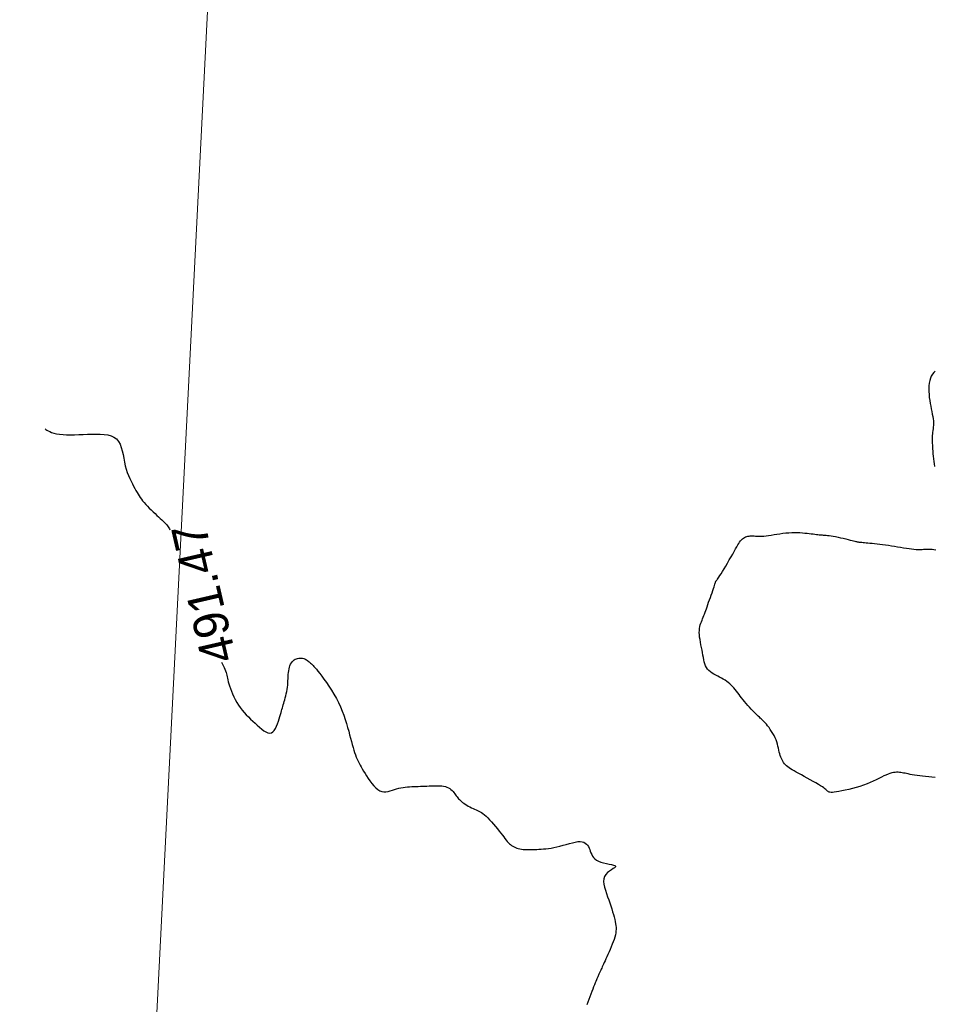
# Model space of a CAD drawing. Header units: millimetres. Extents: x 32690613 to 32693367, y 5343692 to 5344708.
# Tile 641 of 656: x 32692809 to 32692835, y 5344462 to 5344490. Entities that reach past the tile are written whole.
import ezdxf
from ezdxf.enums import TextEntityAlignment as Align

# ---------------------------------------------------------------- set-up
doc = ezdxf.new("R2010")
doc.units = ezdxf.units.MM
doc.header["$LTSCALE"] = 20
doc.layers.get('0').update_dxf_attribs({"lineweight": 18})
doc.layers.get('Defpoints').update_dxf_attribs({"color": 11, "lineweight": 18})
doc.layers.add('02-DGM_HL_491.00', color=62, linetype='Continuous')
doc.layers.add('02-DGM_HL_491.50', color=72, linetype='Continuous')

# ---------------------------------------------------------------- blocks, each defined once
blk = doc.blocks.new('A$C78070446')
blk.add_line((4470104.683, 5343035.685), (4470092.345, 5342898.166))

msp = doc.modelspace()

# ---------------------------------------------------------------- linework, layer by layer
at = {"layer": '02-DGM_HL_491.00', "elevation": 491, "flags": 128}
msp.add_lwpolyline([(32692835.103, 5344480.182), (32692835.064, 5344480.14), (32692835.028, 5344480.093), (32692834.996, 5344480.039), (32692834.969, 5344479.98), (32692834.949, 5344479.913), (32692834.935, 5344479.839), (32692834.926, 5344479.761), (32692834.923, 5344479.679), (32692834.924, 5344479.594), (32692834.93, 5344479.508), (32692834.938, 5344479.422), (32692834.95, 5344479.337), (32692834.963, 5344479.254), (32692834.978, 5344479.174), (32692834.994, 5344479.096), (32692835.01, 5344479.021), (32692835.024, 5344478.949), (32692835.037, 5344478.879), (32692835.047, 5344478.812), (32692835.054, 5344478.749), (32692835.056, 5344478.688), (32692835.056, 5344478.63), (32692835.052, 5344478.574), (32692835.047, 5344478.521), (32692835.04, 5344478.47), (32692835.034, 5344478.421), (32692835.027, 5344478.374), (32692835.022, 5344478.329), (32692835.019, 5344478.285), (32692835.018, 5344478.242), (32692835.018, 5344478.198), (32692835.02, 5344478.154), (32692835.022, 5344478.106), (32692835.026, 5344478.056), (32692835.029, 5344478.002), (32692835.033, 5344477.942), (32692835.037, 5344477.877), (32692835.041, 5344477.807), (32692835.047, 5344477.734), (32692835.054, 5344477.659), (32692835.064, 5344477.584), (32692835.076, 5344477.51), (32692835.092, 5344477.438)], dxfattribs=at)
at = {"layer": '02-DGM_HL_491.50', "elevation": 491.5, "flags": 128}
for points in [[(32692809.482, 5344478.522), (32692809.487, 5344478.517), (32692809.503, 5344478.505), (32692809.528, 5344478.488), (32692809.563, 5344478.467), (32692809.609, 5344478.444), (32692809.665, 5344478.42), (32692809.731, 5344478.399), (32692809.808, 5344478.38), (32692809.896, 5344478.367), (32692809.993, 5344478.358), (32692810.097, 5344478.353), (32692810.209, 5344478.351), (32692810.325, 5344478.352), (32692810.446, 5344478.355), (32692810.569, 5344478.359), (32692810.694, 5344478.364), (32692810.819, 5344478.369), (32692810.941, 5344478.371), (32692811.06, 5344478.369), (32692811.174, 5344478.362), (32692811.28, 5344478.346), (32692811.376, 5344478.32), (32692811.461, 5344478.282), (32692811.533, 5344478.23), (32692811.591, 5344478.162), (32692811.636, 5344478.081), (32692811.672, 5344477.989), (32692811.7, 5344477.889), (32692811.722, 5344477.783), (32692811.743, 5344477.675), (32692811.763, 5344477.567), (32692811.786, 5344477.461), (32692811.813, 5344477.361), (32692811.844, 5344477.266), (32692811.879, 5344477.176), (32692811.915, 5344477.091), (32692811.952, 5344477.012), (32692811.99, 5344476.938), (32692812.027, 5344476.869), (32692812.062, 5344476.805), (32692812.094, 5344476.746), (32692812.125, 5344476.692), (32692812.155, 5344476.64), (32692812.185, 5344476.591), (32692812.216, 5344476.543), (32692812.25, 5344476.496), (32692812.286, 5344476.448), (32692812.328, 5344476.398), (32692812.374, 5344476.347), (32692812.424, 5344476.294), (32692812.477, 5344476.24), (32692812.532, 5344476.186), (32692812.588, 5344476.132), (32692812.643, 5344476.08), (32692812.696, 5344476.031), (32692812.747, 5344475.984), (32692812.794, 5344475.941), (32692812.836, 5344475.901), (32692812.876, 5344475.864), (32692812.911, 5344475.829), (32692812.943, 5344475.796), (32692812.973, 5344475.764), (32692812.999, 5344475.733), (32692813.022, 5344475.703), (32692813.043, 5344475.672), (32692813.061, 5344475.641), (32692813.073, 5344475.616)], [(32692835.103, 5344468.481), (32692835.011, 5344468.494), (32692834.92, 5344468.506), (32692834.831, 5344468.516), (32692834.745, 5344468.526), (32692834.663, 5344468.536), (32692834.585, 5344468.545), (32692834.513, 5344468.555), (32692834.447, 5344468.564), (32692834.387, 5344468.574), (32692834.333, 5344468.585), (32692834.285, 5344468.595), (32692834.24, 5344468.605), (32692834.198, 5344468.613), (32692834.157, 5344468.621), (32692834.118, 5344468.627), (32692834.079, 5344468.632), (32692834.038, 5344468.634), (32692833.996, 5344468.634), (32692833.952, 5344468.631), (32692833.906, 5344468.624), (32692833.857, 5344468.614), (32692833.805, 5344468.599), (32692833.749, 5344468.58), (32692833.69, 5344468.556), (32692833.626, 5344468.528), (32692833.558, 5344468.494), (32692833.485, 5344468.458), (32692833.408, 5344468.419), (32692833.325, 5344468.379), (32692833.238, 5344468.338), (32692833.145, 5344468.299), (32692833.046, 5344468.261), (32692832.942, 5344468.225), (32692832.835, 5344468.193), (32692832.727, 5344468.164), (32692832.621, 5344468.138), (32692832.519, 5344468.115), (32692832.423, 5344468.096), (32692832.336, 5344468.08), (32692832.261, 5344468.068), (32692832.198, 5344468.061), (32692832.148, 5344468.057), (32692832.108, 5344468.056), (32692832.077, 5344468.058), (32692832.053, 5344468.062), (32692832.035, 5344468.069), (32692832.021, 5344468.077), (32692832.01, 5344468.086), (32692831.999, 5344468.097), (32692831.988, 5344468.109), (32692831.974, 5344468.123), (32692831.956, 5344468.14), (32692831.932, 5344468.16), (32692831.9, 5344468.184), (32692831.86, 5344468.212), (32692831.809, 5344468.245), (32692831.746, 5344468.284), (32692831.674, 5344468.327), (32692831.594, 5344468.373), (32692831.51, 5344468.421), (32692831.423, 5344468.469), (32692831.337, 5344468.516), (32692831.255, 5344468.562), (32692831.178, 5344468.604), (32692831.108, 5344468.642), (32692831.047, 5344468.676), (32692830.992, 5344468.708), (32692830.944, 5344468.737), (32692830.9, 5344468.765), (32692830.862, 5344468.793), (32692830.828, 5344468.821), (32692830.797, 5344468.85), (32692830.768, 5344468.881), (32692830.743, 5344468.914), (32692830.719, 5344468.95), (32692830.697, 5344468.988), (32692830.678, 5344469.029), (32692830.66, 5344469.072), (32692830.644, 5344469.118), (32692830.63, 5344469.167), (32692830.617, 5344469.218), (32692830.604, 5344469.273), (32692830.592, 5344469.329), (32692830.578, 5344469.387), (32692830.563, 5344469.447), (32692830.545, 5344469.508), (32692830.524, 5344469.569), (32692830.498, 5344469.63), (32692830.468, 5344469.692), (32692830.435, 5344469.752), (32692830.398, 5344469.811), (32692830.36, 5344469.867), (32692830.322, 5344469.92), (32692830.283, 5344469.97), (32692830.246, 5344470.015), (32692830.212, 5344470.055), (32692830.181, 5344470.089), (32692830.152, 5344470.119), (32692830.125, 5344470.145), (32692830.099, 5344470.17), (32692830.072, 5344470.195), (32692830.044, 5344470.221), (32692830.013, 5344470.249), (32692829.978, 5344470.281), (32692829.939, 5344470.319), (32692829.897, 5344470.361), (32692829.852, 5344470.406), (32692829.805, 5344470.456), (32692829.757, 5344470.507), (32692829.709, 5344470.56), (32692829.662, 5344470.614), (32692829.617, 5344470.668), (32692829.575, 5344470.722), (32692829.534, 5344470.774), (32692829.496, 5344470.826), (32692829.459, 5344470.877), (32692829.422, 5344470.926), (32692829.386, 5344470.973), (32692829.349, 5344471.019), (32692829.312, 5344471.063), (32692829.274, 5344471.104), (32692829.234, 5344471.144), (32692829.192, 5344471.182), (32692829.149, 5344471.218), (32692829.103, 5344471.252), (32692829.056, 5344471.284), (32692829.006, 5344471.316), (32692828.954, 5344471.345), (32692828.9, 5344471.374), (32692828.844, 5344471.402), (32692828.788, 5344471.431), (32692828.734, 5344471.46), (32692828.681, 5344471.492), (32692828.633, 5344471.525), (32692828.589, 5344471.563), (32692828.551, 5344471.604), (32692828.519, 5344471.649), (32692828.494, 5344471.699), (32692828.474, 5344471.754), (32692828.458, 5344471.812), (32692828.444, 5344471.874), (32692828.432, 5344471.939), (32692828.42, 5344472.007), (32692828.408, 5344472.079), (32692828.394, 5344472.152), (32692828.379, 5344472.227), (32692828.363, 5344472.303), (32692828.349, 5344472.379), (32692828.336, 5344472.453), (32692828.325, 5344472.525), (32692828.318, 5344472.594), (32692828.315, 5344472.659), (32692828.316, 5344472.719), (32692828.322, 5344472.775), (32692828.332, 5344472.827), (32692828.344, 5344472.876), (32692828.359, 5344472.923), (32692828.376, 5344472.968), (32692828.393, 5344473.012), (32692828.411, 5344473.056), (32692828.428, 5344473.1), (32692828.446, 5344473.145), (32692828.463, 5344473.191), (32692828.481, 5344473.24), (32692828.5, 5344473.29), (32692828.519, 5344473.344), (32692828.539, 5344473.401), (32692828.561, 5344473.463), (32692828.584, 5344473.528), (32692828.608, 5344473.596), (32692828.633, 5344473.666), (32692828.657, 5344473.735), (32692828.681, 5344473.801), (32692828.703, 5344473.864), (32692828.722, 5344473.922), (32692828.739, 5344473.972), (32692828.753, 5344474.014), (32692828.764, 5344474.048), (32692828.772, 5344474.075), (32692828.779, 5344474.096), (32692828.785, 5344474.113), (32692828.79, 5344474.127), (32692828.795, 5344474.138), (32692828.8, 5344474.147), (32692828.807, 5344474.156), (32692828.815, 5344474.167), (32692828.826, 5344474.18), (32692828.84, 5344474.198), (32692828.858, 5344474.223), (32692828.88, 5344474.255), (32692828.908, 5344474.296), (32692828.942, 5344474.349), (32692828.982, 5344474.414), (32692829.027, 5344474.489), (32692829.076, 5344474.571), (32692829.127, 5344474.657), (32692829.179, 5344474.746), (32692829.229, 5344474.833), (32692829.277, 5344474.917), (32692829.321, 5344474.995), (32692829.36, 5344475.064), (32692829.394, 5344475.125), (32692829.424, 5344475.178), (32692829.451, 5344475.224), (32692829.477, 5344475.264), (32692829.502, 5344475.299), (32692829.528, 5344475.328), (32692829.554, 5344475.354), (32692829.583, 5344475.375), (32692829.613, 5344475.394), (32692829.645, 5344475.409), (32692829.679, 5344475.421), (32692829.713, 5344475.43), (32692829.749, 5344475.436), (32692829.784, 5344475.44), (32692829.82, 5344475.442), (32692829.856, 5344475.441), (32692829.892, 5344475.439), (32692829.931, 5344475.436), (32692829.971, 5344475.433), (32692830.015, 5344475.431), (32692830.063, 5344475.43), (32692830.116, 5344475.431), (32692830.175, 5344475.435), (32692830.241, 5344475.443), (32692830.312, 5344475.453), (32692830.388, 5344475.465), (32692830.469, 5344475.478), (32692830.552, 5344475.491), (32692830.637, 5344475.504), (32692830.722, 5344475.515), (32692830.808, 5344475.524), (32692830.893, 5344475.531), (32692830.977, 5344475.535), (32692831.058, 5344475.536), (32692831.137, 5344475.535), (32692831.214, 5344475.533), (32692831.287, 5344475.529), (32692831.356, 5344475.523), (32692831.421, 5344475.517), (32692831.482, 5344475.511), (32692831.538, 5344475.504), (32692831.59, 5344475.497), (32692831.639, 5344475.49), (32692831.685, 5344475.484), (32692831.729, 5344475.478), (32692831.77, 5344475.473), (32692831.81, 5344475.469), (32692831.848, 5344475.466), (32692831.886, 5344475.463), (32692831.925, 5344475.461), (32692831.966, 5344475.459), (32692832.01, 5344475.455), (32692832.058, 5344475.45), (32692832.112, 5344475.443), (32692832.171, 5344475.433), (32692832.237, 5344475.42), (32692832.309, 5344475.405), (32692832.383, 5344475.388), (32692832.457, 5344475.371), (32692832.53, 5344475.353), (32692832.599, 5344475.336), (32692832.661, 5344475.32), (32692832.715, 5344475.306), (32692832.758, 5344475.295), (32692832.793, 5344475.286), (32692832.82, 5344475.279), (32692832.842, 5344475.274), (32692832.86, 5344475.271), (32692832.877, 5344475.268), (32692832.894, 5344475.265), (32692832.913, 5344475.263), (32692832.936, 5344475.261), (32692832.964, 5344475.258), (32692832.995, 5344475.255), (32692833.032, 5344475.251), (32692833.073, 5344475.247), (32692833.12, 5344475.243), (32692833.171, 5344475.238), (32692833.229, 5344475.232), (32692833.292, 5344475.226), (32692833.361, 5344475.218), (32692833.434, 5344475.211), (32692833.511, 5344475.202), (32692833.591, 5344475.192), (32692833.675, 5344475.182), (32692833.76, 5344475.17), (32692833.848, 5344475.157), (32692833.936, 5344475.143), (32692834.024, 5344475.129), (32692834.111, 5344475.114), (32692834.197, 5344475.1), (32692834.279, 5344475.086), (32692834.356, 5344475.074), (32692834.429, 5344475.064), (32692834.495, 5344475.056), (32692834.555, 5344475.052), (32692834.607, 5344475.049), (32692834.655, 5344475.049), (32692834.697, 5344475.05), (32692834.736, 5344475.053), (32692834.772, 5344475.055), (32692834.807, 5344475.058), (32692834.84, 5344475.06), (32692834.873, 5344475.062), (32692834.907, 5344475.062), (32692834.943, 5344475.061), (32692834.981, 5344475.059), (32692835.023, 5344475.055), (32692835.07, 5344475.049), (32692835.123, 5344475.041)], [(32692814.56, 5344471.804), (32692814.578, 5344471.766), (32692814.604, 5344471.709), (32692814.629, 5344471.655), (32692814.652, 5344471.604), (32692814.671, 5344471.556), (32692814.687, 5344471.511), (32692814.699, 5344471.469), (32692814.71, 5344471.427), (32692814.72, 5344471.386), (32692814.729, 5344471.342), (32692814.74, 5344471.295), (32692814.753, 5344471.243), (32692814.769, 5344471.184), (32692814.789, 5344471.119), (32692814.814, 5344471.047), (32692814.842, 5344470.971), (32692814.874, 5344470.891), (32692814.911, 5344470.81), (32692814.951, 5344470.728), (32692814.995, 5344470.648), (32692815.043, 5344470.569), (32692815.095, 5344470.495), (32692815.15, 5344470.424), (32692815.208, 5344470.357), (32692815.268, 5344470.292), (32692815.33, 5344470.228), (32692815.393, 5344470.167), (32692815.458, 5344470.106), (32692815.523, 5344470.046), (32692815.587, 5344469.987), (32692815.652, 5344469.929), (32692815.715, 5344469.877), (32692815.776, 5344469.832), (32692815.835, 5344469.797), (32692815.891, 5344469.773), (32692815.943, 5344469.764), (32692815.992, 5344469.773), (32692816.036, 5344469.799), (32692816.075, 5344469.842), (32692816.111, 5344469.897), (32692816.143, 5344469.961), (32692816.171, 5344470.031), (32692816.196, 5344470.103), (32692816.218, 5344470.174), (32692816.238, 5344470.241), (32692816.255, 5344470.3), (32692816.27, 5344470.354), (32692816.284, 5344470.402), (32692816.297, 5344470.446), (32692816.31, 5344470.489), (32692816.322, 5344470.531), (32692816.335, 5344470.575), (32692816.348, 5344470.62), (32692816.362, 5344470.67), (32692816.377, 5344470.723), (32692816.392, 5344470.778), (32692816.407, 5344470.836), (32692816.421, 5344470.897), (32692816.434, 5344470.958), (32692816.446, 5344471.021), (32692816.455, 5344471.083), (32692816.462, 5344471.146), (32692816.467, 5344471.208), (32692816.47, 5344471.27), (32692816.473, 5344471.331), (32692816.476, 5344471.39), (32692816.48, 5344471.448), (32692816.485, 5344471.504), (32692816.492, 5344471.557), (32692816.502, 5344471.609), (32692816.514, 5344471.657), (32692816.529, 5344471.702), (32692816.547, 5344471.744), (32692816.568, 5344471.782), (32692816.591, 5344471.815), (32692816.618, 5344471.845), (32692816.647, 5344471.869), (32692816.678, 5344471.889), (32692816.712, 5344471.903), (32692816.748, 5344471.914), (32692816.784, 5344471.92), (32692816.82, 5344471.922), (32692816.856, 5344471.92), (32692816.89, 5344471.916), (32692816.923, 5344471.908), (32692816.954, 5344471.897), (32692816.982, 5344471.884), (32692817.008, 5344471.87), (32692817.033, 5344471.853), (32692817.057, 5344471.835), (32692817.079, 5344471.816), (32692817.101, 5344471.797), (32692817.123, 5344471.777), (32692817.145, 5344471.756), (32692817.168, 5344471.734), (32692817.192, 5344471.709), (32692817.22, 5344471.68), (32692817.253, 5344471.643), (32692817.29, 5344471.599), (32692817.334, 5344471.546), (32692817.385, 5344471.481), (32692817.443, 5344471.404), (32692817.508, 5344471.316), (32692817.578, 5344471.218), (32692817.65, 5344471.113), (32692817.723, 5344471), (32692817.795, 5344470.883), (32692817.864, 5344470.763), (32692817.927, 5344470.64), (32692817.984, 5344470.518), (32692818.035, 5344470.395), (32692818.08, 5344470.274), (32692818.12, 5344470.155), (32692818.157, 5344470.039), (32692818.189, 5344469.926), (32692818.219, 5344469.817), (32692818.246, 5344469.713), (32692818.272, 5344469.614), (32692818.297, 5344469.521), (32692818.321, 5344469.433), (32692818.344, 5344469.351), (32692818.368, 5344469.273), (32692818.391, 5344469.2), (32692818.414, 5344469.132), (32692818.438, 5344469.068), (32692818.462, 5344469.009), (32692818.488, 5344468.952), (32692818.516, 5344468.897), (32692818.545, 5344468.843), (32692818.577, 5344468.787), (32692818.611, 5344468.73), (32692818.649, 5344468.67), (32692818.689, 5344468.604), (32692818.734, 5344468.534), (32692818.781, 5344468.46), (32692818.832, 5344468.386), (32692818.885, 5344468.314), (32692818.94, 5344468.247), (32692818.996, 5344468.187), (32692819.054, 5344468.138), (32692819.113, 5344468.102), (32692819.173, 5344468.08), (32692819.232, 5344468.072), (32692819.293, 5344468.074), (32692819.354, 5344468.085), (32692819.415, 5344468.101), (32692819.476, 5344468.122), (32692819.537, 5344468.143), (32692819.599, 5344468.162), (32692819.661, 5344468.178), (32692819.723, 5344468.191), (32692819.785, 5344468.201), (32692819.848, 5344468.208), (32692819.91, 5344468.214), (32692819.972, 5344468.218), (32692820.035, 5344468.221), (32692820.097, 5344468.223), (32692820.16, 5344468.226), (32692820.222, 5344468.228), (32692820.285, 5344468.231), (32692820.347, 5344468.233), (32692820.409, 5344468.236), (32692820.472, 5344468.238), (32692820.534, 5344468.24), (32692820.597, 5344468.243), (32692820.659, 5344468.245), (32692820.721, 5344468.247), (32692820.782, 5344468.247), (32692820.841, 5344468.246), (32692820.897, 5344468.242), (32692820.951, 5344468.236), (32692821.002, 5344468.225), (32692821.048, 5344468.21), (32692821.091, 5344468.191), (32692821.129, 5344468.168), (32692821.163, 5344468.141), (32692821.195, 5344468.112), (32692821.223, 5344468.081), (32692821.249, 5344468.049), (32692821.274, 5344468.018), (32692821.296, 5344467.987), (32692821.318, 5344467.957), (32692821.339, 5344467.929), (32692821.361, 5344467.901), (32692821.383, 5344467.874), (32692821.407, 5344467.848), (32692821.434, 5344467.822), (32692821.463, 5344467.796), (32692821.497, 5344467.769), (32692821.534, 5344467.742), (32692821.575, 5344467.715), (32692821.619, 5344467.688), (32692821.664, 5344467.662), (32692821.711, 5344467.636), (32692821.757, 5344467.612), (32692821.803, 5344467.589), (32692821.846, 5344467.569), (32692821.888, 5344467.551), (32692821.927, 5344467.534), (32692821.965, 5344467.516), (32692822.004, 5344467.497), (32692822.043, 5344467.474), (32692822.084, 5344467.447), (32692822.127, 5344467.414), (32692822.174, 5344467.373), (32692822.224, 5344467.324), (32692822.278, 5344467.268), (32692822.334, 5344467.206), (32692822.39, 5344467.141), (32692822.446, 5344467.074), (32692822.501, 5344467.007), (32692822.552, 5344466.941), (32692822.6, 5344466.88), (32692822.644, 5344466.823), (32692822.683, 5344466.772), (32692822.718, 5344466.725), (32692822.752, 5344466.683), (32692822.783, 5344466.645), (32692822.814, 5344466.61), (32692822.845, 5344466.579), (32692822.876, 5344466.551), (32692822.909, 5344466.526), (32692822.944, 5344466.504), (32692822.981, 5344466.484), (32692823.019, 5344466.466), (32692823.06, 5344466.452), (32692823.102, 5344466.439), (32692823.146, 5344466.429), (32692823.193, 5344466.421), (32692823.241, 5344466.416), (32692823.291, 5344466.412), (32692823.344, 5344466.41), (32692823.398, 5344466.409), (32692823.454, 5344466.41), (32692823.512, 5344466.411), (32692823.572, 5344466.413), (32692823.633, 5344466.416), (32692823.697, 5344466.418), (32692823.762, 5344466.421), (32692823.83, 5344466.426), (32692823.9, 5344466.432), (32692823.974, 5344466.44), (32692824.05, 5344466.451), (32692824.13, 5344466.466), (32692824.215, 5344466.485), (32692824.302, 5344466.507), (32692824.393, 5344466.533), (32692824.483, 5344466.559), (32692824.573, 5344466.584), (32692824.66, 5344466.607), (32692824.742, 5344466.625), (32692824.818, 5344466.637), (32692824.885, 5344466.641), (32692824.943, 5344466.635), (32692824.991, 5344466.62), (32692825.032, 5344466.598), (32692825.067, 5344466.568), (32692825.096, 5344466.534), (32692825.12, 5344466.495), (32692825.141, 5344466.452), (32692825.159, 5344466.407), (32692825.177, 5344466.361), (32692825.195, 5344466.314), (32692825.216, 5344466.268), (32692825.24, 5344466.223), (32692825.27, 5344466.18), (32692825.308, 5344466.141), (32692825.355, 5344466.105), (32692825.412, 5344466.073), (32692825.482, 5344466.047), (32692825.558, 5344466.025), (32692825.638, 5344466.007), (32692825.716, 5344465.991), (32692825.786, 5344465.976), (32692825.845, 5344465.962), (32692825.886, 5344465.947), (32692825.906, 5344465.93), (32692825.901, 5344465.911), (32692825.875, 5344465.888), (32692825.834, 5344465.861), (32692825.782, 5344465.829), (32692825.726, 5344465.791), (32692825.671, 5344465.747), (32692825.622, 5344465.695), (32692825.586, 5344465.636), (32692825.565, 5344465.568), (32692825.56, 5344465.493), (32692825.567, 5344465.412), (32692825.585, 5344465.326), (32692825.61, 5344465.236), (32692825.64, 5344465.145), (32692825.673, 5344465.053), (32692825.707, 5344464.962), (32692825.738, 5344464.873), (32692825.768, 5344464.786), (32692825.795, 5344464.701), (32692825.819, 5344464.62), (32692825.841, 5344464.543), (32692825.861, 5344464.469), (32692825.878, 5344464.4), (32692825.892, 5344464.336), (32692825.904, 5344464.276), (32692825.912, 5344464.22), (32692825.917, 5344464.166), (32692825.918, 5344464.114), (32692825.916, 5344464.062), (32692825.909, 5344464.008), (32692825.898, 5344463.951), (32692825.882, 5344463.89), (32692825.861, 5344463.825), (32692825.836, 5344463.755), (32692825.808, 5344463.682), (32692825.778, 5344463.608), (32692825.747, 5344463.534), (32692825.715, 5344463.462), (32692825.684, 5344463.392), (32692825.654, 5344463.325), (32692825.626, 5344463.264), (32692825.601, 5344463.208), (32692825.578, 5344463.157), (32692825.557, 5344463.111), (32692825.538, 5344463.069), (32692825.521, 5344463.031), (32692825.505, 5344462.997), (32692825.492, 5344462.967), (32692825.48, 5344462.94), (32692825.469, 5344462.917), (32692825.459, 5344462.895), (32692825.45, 5344462.875), (32692825.441, 5344462.856), (32692825.433, 5344462.837), (32692825.424, 5344462.818), (32692825.415, 5344462.797), (32692825.405, 5344462.775), (32692825.394, 5344462.75), (32692825.382, 5344462.723), (32692825.368, 5344462.691), (32692825.353, 5344462.655), (32692825.336, 5344462.614), (32692825.316, 5344462.568), (32692825.295, 5344462.515), (32692825.271, 5344462.455), (32692825.245, 5344462.389), (32692825.218, 5344462.319), (32692825.189, 5344462.245), (32692825.16, 5344462.169), (32692825.131, 5344462.092), (32692825.101, 5344462.016), (32692825.072, 5344461.941)]]:
    msp.add_lwpolyline(points, dxfattribs=at)

# ---------------------------------------------------------------- block references
at = {"layer": 'Defpoints', "rotation": 2.237485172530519}
msp.add_blockref('A$C78070446', (28434719.524, -168960.664), dxfattribs=at)

# ---------------------------------------------------------------- texts
at = {"layer": '02-DGM_HL_491.50'}
msp.add_text('491.47', height=1, rotation=102.99, dxfattribs=at).set_placement((32692814.043, 5344473.785, 491.5), align=Align.MIDDLE)

doc.saveas('drawing.dxf')
